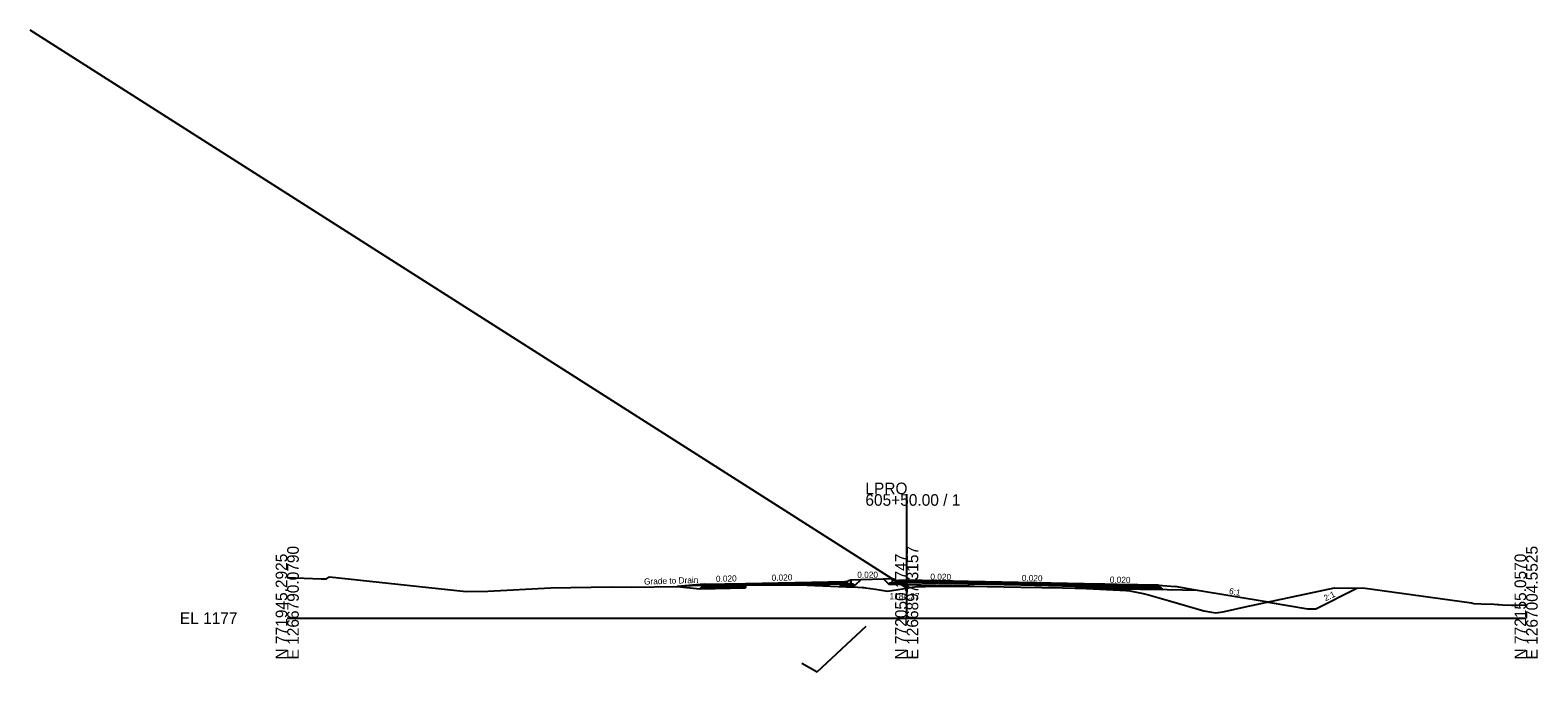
# Model space of a CAD drawing. Extents: x -3833 to 1267678, y -522 to 773248.
# Drawn here: x 937.8 to 1302.8, y 6487 to 6642.3 of the extents above; entities that cross this region are included whole.
import ezdxf

# ---------------------------------------------------------------- set-up
doc = ezdxf.new("R2010")
doc.units = 0
for name, color, linetype in [('Exist Cross Section Cell', 7, 'Continuous'), ('Exist XS Center Line Elevation Label', 7, 'Continuous'), ('Exist XS Ground Line', 7, 'Continuous'), ('Prop CMT DNC', 7, 'Continuous'), ('Prop CMT Pvmt Course 1', 7, 'Continuous'), ('Prop CMT Pvmt Course 2', 7, 'Continuous'), ('Prop CMT Pvmt Course 3', 7, 'Continuous'), ('Prop CMT Pvmt Course 4', 7, 'Continuous'), ('Prop CMT Shld Paved Course 1', 7, 'Continuous'), ('Prop CMT Shld Paved Course 2', 7, 'Continuous'), ('Prop CMT Shld Paved Course 4', 7, 'Continuous'), ('Prop CMT Slope Grass', 7, 'Continuous'), ('Prop CMT Subgrade Earthwork', 7, 'Continuous'), ('Prop Conc Curb and Gutter', 7, 'Continuous'), ('Prop Conc Island Cover', 7, 'Continuous'), ('Prop Corridor Mesh Bottom', 7, 'Continuous'), ('Prop XS Ditch Slope Text', 7, 'Continuous'), ('Prop XS Finish Grade', 7, 'Continuous'), ('Prop XS SE Text', 7, 'Continuous'), ('Scratch_Level_1', 7, 'Continuous'), ('Scratch_Level_5', 7, 'Continuous')]:
    doc.layers.add(name, color=color, linetype=linetype)

msp = doc.modelspace()

# ---------------------------------------------------------------- linework, layer by layer
at = {"layer": 'Exist Cross Section Cell'}
for p, q in [((1150, 6500), (1150, 6530.01)), ((1000, 6500), (1150, 6500)), ((1150, 6500), (1300, 6500))]:
    msp.add_line(p, q, dxfattribs=at)
at = {"layer": 'Exist XS Ground Line'}
for p, q in [((1000, 6509.84), (1008.24, 6509.53)), ((1008.24, 6509.53), (1009.51, 6509.52)), ((1009.51, 6509.52), (1010.2, 6510)), ((1010.2, 6510), (1038.79, 6506.92)), ((1038.79, 6506.92), (1043.36, 6506.43)), ((1043.36, 6506.43), (1048.55, 6506.51)), ((1048.55, 6506.51), (1063.8, 6507.32)), ((1063.8, 6507.32), (1078.48, 6507.61)), ((1078.48, 6507.61), (1083.4, 6507.54)), ((1083.4, 6507.54), (1094.45, 6507.69)), ((1094.45, 6507.69), (1096.05, 6507.84)), ((1096.05, 6507.84), (1097.51, 6507.89)), ((1097.51, 6507.89), (1097.86, 6507.9)), ((1097.86, 6507.9), (1108.98, 6508.06)), ((1108.98, 6508.06), (1111.19, 6508.1)), ((1111.19, 6508.1), (1113.18, 6508.08)), ((1113.18, 6508.08), (1123.96, 6508.03)), ((1123.96, 6508.03), (1135.31, 6507.62)), ((1135.31, 6507.62), (1137.07, 6507.56)), ((1137.07, 6507.56), (1139.3, 6507.45)), ((1139.3, 6507.45), (1139.62, 6507.44)), ((1139.62, 6507.44), (1140.05, 6507.32)), ((1140.05, 6507.32), (1142.47, 6507.02)), ((1142.47, 6507.02), (1145.36, 6506.53)), ((1145.36, 6506.53), (1147.92, 6506.92)), ((1147.92, 6506.92), (1150, 6507.27)), ((1150, 6507.27), (1151.39, 6507.51)), ((1151.39, 6507.51), (1152, 6507.58)), ((1152, 6507.58), (1152.43, 6507.68)), ((1152.43, 6507.68), (1153.74, 6507.69)), ((1153.74, 6507.69), (1154.56, 6507.7)), ((1154.56, 6507.7), (1162.8, 6507.72)), ((1162.8, 6507.72), (1166.42, 6507.72)), ((1166.42, 6507.72), (1169.48, 6507.67)), ((1169.48, 6507.67), (1177.65, 6507.53)), ((1177.65, 6507.53), (1187.7, 6507.34)), ((1187.7, 6507.34), (1190.78, 6507.27)), ((1190.78, 6507.27), (1191.96, 6507.22)), ((1191.96, 6507.22), (1201.61, 6506.79)), ((1201.61, 6506.79), (1203.14, 6506.69)), ((1203.14, 6506.69), (1204.05, 6506.64)), ((1204.05, 6506.64), (1207.29, 6505.94)), ((1207.29, 6505.94), (1208.52, 6505.65)), ((1231.96, 6502.7), (1253.61, 6507.31)), ((1253.61, 6507.31), (1261.04, 6507.29)), ((1261.04, 6507.29), (1286.19, 6503.77)), ((1208.52, 6505.65), (1213.64, 6504.18)), ((1213.64, 6504.18), (1221.95, 6501.81)), ((1227.7, 6501.75), (1231.96, 6502.7)), ((1286.19, 6503.77), (1286.77, 6503.69)), ((1286.77, 6503.69), (1287.3, 6503.56)), ((1287.3, 6503.56), (1289.08, 6503.5)), ((1289.08, 6503.5), (1292.29, 6503.4)), ((1292.29, 6503.4), (1293.06, 6503.32)), ((1293.06, 6503.32), (1293.38, 6503.27)), ((1293.38, 6503.27), (1294.32, 6503.21)), ((1294.32, 6503.21), (1296.49, 6503.13)), ((1296.49, 6503.13), (1297.08, 6503.12)), ((1297.08, 6503.12), (1297.71, 6503.14)), ((1297.71, 6503.14), (1298.04, 6503.12)), ((1298.04, 6503.12), (1300, 6503.21)), ((1221.95, 6501.81), (1223.82, 6501.47)), ((1223.82, 6501.47), (1224.86, 6501.28)), ((1224.86, 6501.28), (1226.55, 6501.56)), ((1226.55, 6501.56), (1227.7, 6501.75))]:
    msp.add_line(p, q, dxfattribs=at)
at = {"layer": 'Prop CMT Pvmt Course 1'}
for p, q in [((1111, 6508.4), (1135, 6508.88)), ((1135, 6508.63), (1111, 6508.15)), ((1111, 6508.15), (1111, 6508.4)), ((1111, 6508.4), (1111, 6508.4)), ((1135, 6508.88), (1135, 6508.88)), ((1135, 6508.88), (1135, 6508.88)), ((1135, 6508.88), (1135, 6508.63)), ((1135, 6508.63), (1135, 6508.63)), ((1201, 6508.16), (1165, 6508.88)), ((1165, 6508.88), (1165, 6508.88)), ((1165, 6508.88), (1165, 6508.88)), ((1165, 6508.88), (1165, 6508.63)), ((1165, 6508.63), (1195, 6508.03)), ((1165, 6508.63), (1165, 6508.63)), ((1195, 6508.28), (1195, 6508.03)), ((1201, 6508.16), (1195, 6508.28)), ((1195, 6508.03), (1195, 6508.28)), ((1195, 6508.28), (1195, 6508.28)), ((1195, 6508.28), (1195, 6508.28)), ((1195, 6508.28), (1201, 6508.16)), ((1195, 6508.03), (1201, 6507.91)), ((1201, 6507.91), (1201, 6508.16))]:
    msp.add_line(p, q, dxfattribs=at)
at = {"layer": 'Prop CMT Pvmt Course 2'}
for p, q in [((1135, 6508.63), (1135, 6508.63)), ((1135, 6508.63), (1135, 6508.3)), ((1135, 6508.3), (1135, 6508.29)), ((1150, 6508.93), (1148.05, 6508.89)), ((1148.05, 6508.56), (1150, 6508.6)), ((1165, 6508.63), (1150, 6508.93)), ((1150, 6508.93), (1150, 6508.93)), ((1150, 6508.93), (1150, 6508.93)), ((1150, 6508.6), (1150, 6508.6)), ((1150, 6508.6), (1150, 6508.6)), ((1150, 6508.6), (1165, 6508.29)), ((1165, 6508.29), (1165, 6508.63)), ((1165, 6508.63), (1165, 6508.63)), ((1165, 6508.29), (1165, 6508.29)), ((1195, 6508.03), (1195, 6507.7)), ((1201, 6507.91), (1195, 6508.03)), ((1195, 6507.7), (1201, 6507.58)), ((1201, 6507.58), (1201, 6507.91))]:
    msp.add_line(p, q, dxfattribs=at)
at = {"layer": 'Prop CMT Pvmt Course 3'}
for p, q in [((1135, 6508.29), (1137.01, 6508.34)), ((1135, 6508.29), (1135, 6508.29)), ((1137.01, 6508.34), (1137.01, 6508.34)), ((1137.01, 6508.34), (1137.01, 6508.34)), ((1137.01, 6508.34), (1137.46, 6507.88)), ((1137.3, 6508.05), (1137.3, 6508.05)), ((1145.67, 6508.23), (1146.04, 6508.6)), ((1146.04, 6508.6), (1148.05, 6508.56))]:
    msp.add_line(p, q, dxfattribs=at)
at = {"layer": 'Prop CMT Pvmt Course 4'}
for p, q in [((1134, 6507.67), (1134, 6508.86)), ((1134, 6507.82), (1137.46, 6507.88)), ((1135, 6508.3), (1135, 6508.3)), ((1135, 6508.3), (1135, 6508.29)), ((1145.67, 6508.23), (1165, 6507.84)), ((1150, 6508.6), (1150, 6508.6)), ((1150, 6508.6), (1150, 6508.6)), ((1150, 6508.6), (1165, 6508.29)), ((1165, 6508.29), (1165, 6508.29)), ((1165, 6508.29), (1165, 6508.29)), ((1165, 6508.29), (1165, 6507.72)), ((1195, 6507.7), (1195, 6507.24)), ((1201, 6507.58), (1195, 6507.7)), ((1195, 6507.24), (1201, 6507.12)), ((1201, 6507.12), (1201, 6507.58))]:
    msp.add_line(p, q, dxfattribs=at)
at = {"layer": 'Prop CMT Shld Paved Course 1'}
for p, q in [((1100.74, 6507.94), (1101, 6508.2)), ((1111, 6508.15), (1100.74, 6507.94)), ((1101, 6508.2), (1111, 6508.4)), ((1101, 6508.2), (1101, 6508.2)), ((1111, 6508.4), (1111, 6508.4)), ((1111, 6508.4), (1111, 6508.4)), ((1111, 6508.4), (1111, 6508.15)), ((1111, 6508.15), (1111, 6508.15)), ((1135, 6508.88), (1135, 6508.88)), ((1135, 6508.88), (1135, 6508.63)), ((1150, 6509.18), (1148.05, 6509.14)), ((1165, 6508.88), (1150, 6509.18)), ((1150, 6509.18), (1150, 6509.18)), ((1150, 6509.18), (1150, 6509.18)), ((1150, 6508.93), (1150, 6508.93)), ((1150, 6508.93), (1150, 6508.93)), ((1165, 6508.63), (1165, 6508.88)), ((1165, 6508.88), (1165, 6508.88)), ((1201, 6508.16), (1201, 6507.91)), ((1211, 6507.96), (1201, 6508.16)), ((1201, 6507.91), (1211.26, 6507.7)), ((1211.26, 6507.7), (1211, 6507.96))]:
    msp.add_line(p, q, dxfattribs=at)
at = {"layer": 'Prop CMT Shld Paved Course 2'}
for p, q in [((1100.4, 6507.6), (1100.74, 6507.94)), ((1111, 6507.81), (1100.4, 6507.6)), ((1100.74, 6507.94), (1111, 6508.15)), ((1100.74, 6507.94), (1100.74, 6507.94)), ((1111, 6508.15), (1111, 6508.15)), ((1111, 6508.15), (1111, 6508.15)), ((1111, 6508.15), (1111, 6507.81)), ((1111.19, 6508.15), (1111, 6508.15)), ((1111, 6508.15), (1111, 6508.15)), ((1111, 6508.15), (1111, 6508.15)), ((1111, 6508.15), (1111, 6508.1)), ((1111, 6508.1), (1111, 6508.1)), ((1111, 6508.1), (1111.19, 6508.1)), ((1111, 6507.81), (1111, 6507.81)), ((1113.18, 6508.19), (1111.19, 6508.15)), ((1111.19, 6508.1), (1113.18, 6508.08)), ((1123.96, 6508.41), (1113.18, 6508.19)), ((1113.18, 6508.19), (1113.18, 6508.19)), ((1113.18, 6508.08), (1113.18, 6508.08)), ((1113.18, 6508.08), (1122.26, 6508.04)), ((1122.26, 6508.04), (1123.96, 6508.07)), ((1122.26, 6508.04), (1122.26, 6508.04)), ((1122.26, 6508.04), (1122.26, 6508.04)), ((1135, 6508.63), (1123.96, 6508.41)), ((1123.96, 6508.41), (1123.96, 6508.41)), ((1123.96, 6508.41), (1123.96, 6508.41)), ((1123.96, 6508.07), (1135, 6508.29)), ((1123.96, 6508.07), (1123.96, 6508.07)), ((1135, 6508.29), (1135, 6508.63)), ((1135, 6508.63), (1135, 6508.63)), ((1135, 6508.63), (1135, 6508.63)), ((1135, 6508.29), (1135, 6508.29)), ((1166.42, 6508.6), (1165, 6508.63)), ((1165, 6508.63), (1165, 6508.63)), ((1165, 6508.63), (1165, 6508.63)), ((1165, 6508.63), (1165, 6508.29)), ((1165, 6508.29), (1165, 6508.29)), ((1165, 6508.29), (1166.42, 6508.27)), ((1169.48, 6508.54), (1166.42, 6508.6)), ((1166.42, 6508.27), (1169.48, 6508.2)), ((1177.65, 6508.37), (1169.48, 6508.54)), ((1169.48, 6508.54), (1169.48, 6508.54)), ((1169.48, 6508.2), (1169.48, 6508.2)), ((1169.48, 6508.2), (1177.65, 6508.04)), ((1187.7, 6508.17), (1177.65, 6508.37)), ((1177.65, 6508.37), (1177.65, 6508.37)), ((1177.65, 6508.37), (1177.65, 6508.37)), ((1177.65, 6508.04), (1177.65, 6508.04)), ((1177.65, 6508.04), (1177.65, 6508.04)), ((1177.65, 6508.04), (1187.7, 6507.84)), ((1190.78, 6508.11), (1187.7, 6508.17)), ((1187.7, 6508.17), (1187.7, 6508.17)), ((1187.7, 6507.84), (1187.7, 6507.84)), ((1187.7, 6507.84), (1190.78, 6507.78)), ((1191.96, 6508.09), (1190.78, 6508.11)), ((1190.78, 6507.78), (1191.96, 6507.75)), ((1195, 6508.03), (1191.96, 6508.09)), ((1191.96, 6508.09), (1191.96, 6508.09)), ((1191.96, 6507.75), (1191.96, 6507.75)), ((1191.96, 6507.75), (1195, 6507.69)), ((1195, 6507.69), (1195, 6508.03)), ((1195, 6508.03), (1195, 6508.03)), ((1201, 6507.91), (1201, 6507.58)), ((1211.26, 6507.7), (1201, 6507.91)), ((1201, 6507.58), (1211.59, 6507.37)), ((1211.59, 6507.37), (1211.26, 6507.7))]:
    msp.add_line(p, q, dxfattribs=at)
at = {"layer": 'Prop CMT Shld Paved Course 4'}
for p, q in [((1099.94, 6507.13), (1100.4, 6507.6)), ((1111, 6507.36), (1099.94, 6507.13)), ((1100.4, 6507.6), (1100.9, 6507.61)), ((1100.9, 6507.61), (1111, 6507.81)), ((1111, 6507.81), (1111, 6507.36)), ((1201, 6507.58), (1201, 6507.12)), ((1211.09, 6507.38), (1201, 6507.58)), ((1201, 6507.12), (1212.06, 6506.9)), ((1211.59, 6507.37), (1211.09, 6507.38)), ((1212.06, 6506.9), (1211.59, 6507.37))]:
    msp.add_line(p, q, dxfattribs=at)
at = {"layer": 'Prop CMT Slope Grass'}
for p, q in [((1144.38, 6509.51), (1146.48, 6509.57)), ((1101, 6508.2), (1094.45, 6507.69)), ((1136.51, 6509.31), (1138.95, 6509.37)), ((1211, 6507.96), (1215, 6507.64)), ((1220.44, 6506.73), (1215, 6507.64))]:
    msp.add_line(p, q, dxfattribs=at)
at = {"layer": 'Prop CMT Subgrade Earthwork'}
for p, q in [((1094.45, 6507.69), (1099.94, 6507.13)), ((1099.94, 6507.13), (1111, 6507.36)), ((1111, 6507.36), (1111, 6508.1)), ((1134, 6507.82), (1137.46, 6507.88)), ((1134, 6507.67), (1134, 6507.82)), ((1138.95, 6509.37), (1137.46, 6507.88)), ((1144.38, 6509.51), (1145.67, 6508.23)), ((1145.67, 6508.23), (1165, 6507.84)), ((1165, 6507.72), (1165, 6507.84)), ((1194.78, 6507.24), (1190.78, 6507.27)), ((1220.44, 6506.73), (1194.78, 6507.24))]:
    msp.add_line(p, q, dxfattribs=at)
at = {"layer": 'Prop Conc Curb and Gutter'}
for p, q in [((1146.54, 6508.59), (1146.54, 6509.57)), ((1146.54, 6509.57), (1146.54, 6509.57)), ((1146.54, 6509.57), (1146.54, 6509.57)), ((1146.54, 6509.57), (1147.3, 6509.32)), ((1135, 6508.88), (1135.75, 6508.89)), ((1135, 6508.29), (1135, 6508.88)), ((1135, 6508.88), (1135, 6508.88)), ((1136.51, 6508.33), (1135, 6508.29)), ((1135.75, 6509.06), (1136.51, 6509.31)), ((1135.75, 6508.89), (1135.75, 6509.06)), ((1135.75, 6509.06), (1135.75, 6509.06)), ((1135.75, 6508.89), (1135.75, 6508.89)), ((1136.51, 6509.31), (1136.51, 6509.31)), ((1136.51, 6509.31), (1136.51, 6509.31)), ((1136.51, 6509.31), (1136.51, 6508.33)), ((1136.51, 6508.33), (1136.51, 6508.33)), ((1148.05, 6508.56), (1146.54, 6508.59)), ((1146.54, 6508.59), (1146.54, 6508.59)), ((1147.3, 6509.32), (1147.3, 6509.32)), ((1147.3, 6509.32), (1147.3, 6509.15)), ((1147.3, 6509.15), (1148.05, 6509.14)), ((1147.3, 6509.15), (1147.3, 6509.15)), ((1148.05, 6509.14), (1148.05, 6509.14)), ((1148.05, 6509.14), (1148.05, 6508.56))]:
    msp.add_line(p, q, dxfattribs=at)
at = {"layer": 'Prop Conc Island Cover'}
msp.add_line((1136.51, 6509.31), (1136.51, 6509.06), dxfattribs=at)
at = {"layer": 'Prop Corridor Mesh Bottom'}
for p, q in [((1111, 6508.4), (1111, 6508.15)), ((1135, 6508.88), (1135, 6508.63)), ((1165, 6508.88), (1165, 6508.63)), ((1201, 6508.16), (1201, 6507.91))]:
    msp.add_line(p, q, dxfattribs=at)
at = {"layer": 'Prop XS Finish Grade'}
for p, q in [((1146.48, 6509.57), (1146.54, 6509.57)), ((1138.95, 6509.37), (1144.38, 6509.51)), ((1211, 6507.96), (1215, 6507.64)), ((1237.52, 6503.88), (1220.44, 6506.73)), ((1237.52, 6503.88), (1237.52, 6503.88)), ((1237.52, 6503.88), (1247.05, 6502.29))]:
    msp.add_line(p, q, dxfattribs=at)
msp.add_lwpolyline([(1247.05, 6502.29), (1249.05, 6502.29), (1259.04, 6507.29)], dxfattribs=at)
at = {"layer": 'Scratch_Level_1'}
msp.add_line((1150, 6507.27), (937.75, 6642.33), dxfattribs=at)
at = {"layer": 'Scratch_Level_5'}
for p, q in [((1128.36, 6487.01), (1140.22, 6498.03)), ((1124.58, 6489.11), (1128.36, 6487.01))]:
    msp.add_line(p, q, dxfattribs=at)

# ---------------------------------------------------------------- texts
at = {"layer": 'Exist Cross Section Cell'}
for s, p in [('LPRO', (1140, 6530.01)), ('605+50.00 / 1', (1140, 6527.21)), ('EL 1177', (974, 6498.6))]:
    msp.add_text(s, height=2.8, dxfattribs=at).set_placement(p)
for s, p in [('E 1266790.0790', (1002.8, 6490)), ('E 1266897.3157', (1152.8, 6490)), ('E 1267004.5525', (1302.8, 6490)), ('N 771945.2925', (1000, 6490)), ('N 772050.1747', (1150, 6490)), ('N 772155.0570', (1300, 6490))]:
    msp.add_text(s, height=2.8, rotation=90, dxfattribs=at).set_placement(p)
at = {"layer": 'Exist XS Center Line Elevation Label'}
msp.add_text('1184.27', height=1.5, dxfattribs=at).set_placement((1145.85, 6504.57))
at = {"layer": 'Prop CMT DNC'}
for p in [(1101, 6508.2), (1111, 6508.4), (1111, 6508.4), (1135, 6508.88), (1135, 6508.88), (1135.75, 6508.89), (1147.3, 6509.15), (1150, 6509.18), (1165, 6508.88), (1165, 6508.88), (1201, 6508.16), (1201, 6508.16), (1211, 6507.96), (1237.52, 6503.88)]:
    msp.add_text('X', height=0.00025, dxfattribs=at).set_placement(p)
at = {"layer": 'Prop XS Ditch Slope Text'}
for s, rotation, p in [('Grade to Drain', 1.7819, (1086.42, 6508.11)), ('6:1', 349.0214, (1227.97, 6505.9)), ('2:1', 26.0282, (1251.44, 6504.05))]:
    msp.add_text(s, height=1.5, rotation=rotation, dxfattribs=at).set_placement(p)
at = {"layer": 'Prop XS SE Text'}
for rotation, p in [(1.397, (1103.83, 6508.76)), (1.397, (1117.32, 6509.02)), (0.2693, (1138.04, 6509.75)), (358.8542, (1155.73, 6509.3)), (358.8542, (1177.87, 6508.98)), (358.8542, (1199.17, 6508.58))]:
    msp.add_text('0.020', height=1.5, rotation=rotation, dxfattribs=at).set_placement(p)

doc.saveas('drawing.dxf')
